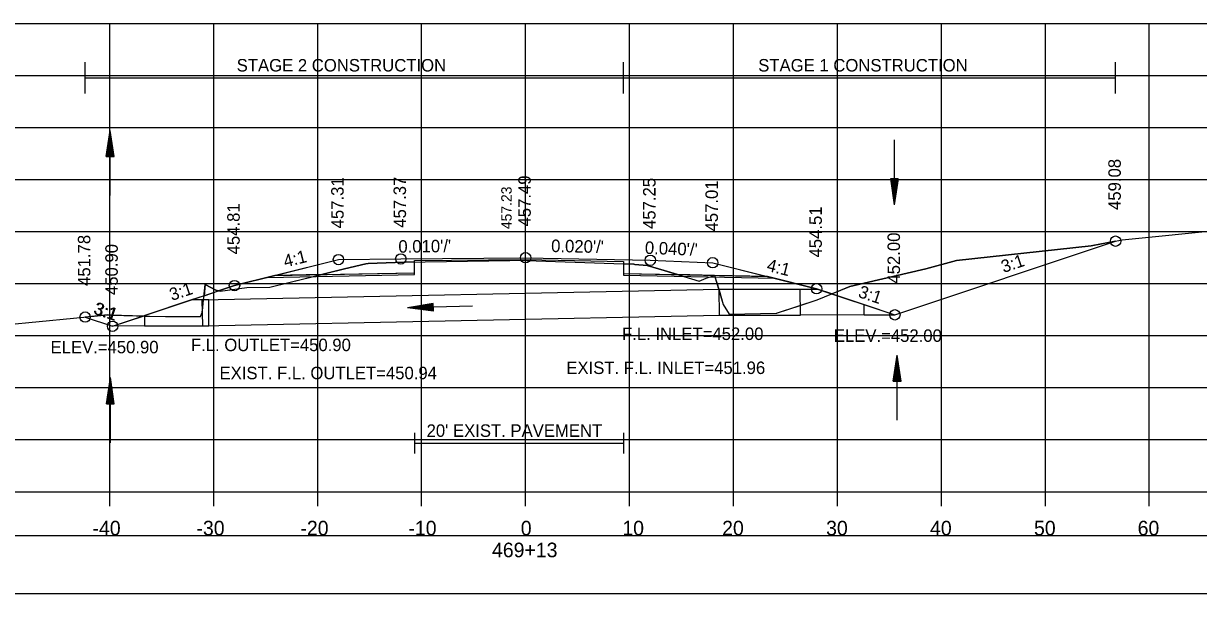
# Model space of a CAD drawing. Extents: x 1376273 to 1384221, y 378927 to 384592.
# Drawn here: x 1384009.6 to 1384122.6, y 381892.7 to 381947.5 of the extents above; entities that cross this region are included whole.
import ezdxf

# ---------------------------------------------------------------- set-up
doc = ezdxf.new("R2010")
doc.units = 0
for name, color, linetype in [('R_Alt Surface', 7, 'Continuous'), ('R_Axis', 7, 'Continuous'), ('R_Axis Annot', 7, 'Continuous'), ('R_Border Notes', 7, 'Continuous'), ('R_Contours', 7, 'Continuous'), ('R_Dimension', 7, 'Continuous'), ('R_Draft', 7, 'Continuous'), ('R_Exist Surface', 7, 'Continuous'), ('R_Fin Surface', 7, 'Continuous'), ('R_Grid', 7, 'Continuous'), ('R_No Plot', 7, 'Continuous'), ('R_Water', 7, 'Continuous'), ('R_Xsect Elev', 7, 'Continuous'), ('R_Xsect Slope', 7, 'Continuous')]:
    doc.layers.add(name, color=color, linetype=linetype)

msp = doc.modelspace()

# ---------------------------------------------------------------- linework, layer by layer
at = {"layer": 'R_Alt Surface'}
for points in [[(1384033.79, 381923.3), (1384047.23, 381923.57), (1384047.24, 381924.74), (1384057.91, 381924.84), (1384067.32, 381924.66), (1384067.33, 381923.49), (1384081.18, 381923.21)], [(1384047.24, 381908.18), (1384047.24, 381906.18)], [(1384067.32, 381908.18), (1384067.32, 381906.18)], [(1384047.24, 381907.18), (1384067.32, 381907.18)]]:
    msp.add_lwpolyline(points, dxfattribs=at)
at = {"layer": 'R_Axis'}
for p, q in [((1383907.91, 381902.52), (1384207.91, 381902.52)), ((1384017.91, 381901.12), (1384017.91, 381902.52)), ((1384027.91, 381901.12), (1384027.91, 381902.52)), ((1384037.91, 381901.12), (1384037.91, 381902.52)), ((1384047.91, 381901.12), (1384047.91, 381902.52)), ((1384057.91, 381901.12), (1384057.91, 381902.52)), ((1384067.91, 381901.12), (1384067.91, 381902.52)), ((1384077.91, 381901.12), (1384077.91, 381902.52)), ((1384087.91, 381901.12), (1384087.91, 381902.52)), ((1384097.91, 381901.12), (1384097.91, 381902.52)), ((1384107.91, 381901.12), (1384107.91, 381902.52)), ((1384117.91, 381901.12), (1384117.91, 381902.52))]:
    msp.add_line(p, q, dxfattribs=at)
at = {"layer": 'R_Axis Annot'}
msp.add_lwpolyline([(1383907.13, 381892.73), (1384208.93, 381892.73), (1384208.93, 381898.26), (1383907.13, 381898.26)], close=True, dxfattribs=at)
at = {"layer": 'R_Contours'}
for p, q in [((1384093.43, 381919.52), (1384114.67, 381926.6)), ((1384047.23, 381923.57), (1384047.24, 381924.6)), ((1384067.32, 381924.41), (1384067.33, 381923.49)), ((1384038.31, 381923.39), (1384033.79, 381923.3)), ((1384038.31, 381923.39), (1384047.23, 381923.57)), ((1384067.33, 381923.49), (1384072.52, 381923.39)), ((1384025.78, 381920.96), (1384021.29, 381919.44)), ((1384026.98, 381921.36), (1384025.78, 381920.96)), ((1384026.8, 381920.96), (1384026.82, 381920.96)), ((1384026.82, 381920.96), (1384026.8, 381920.96)), ((1384026.82, 381920.96), (1384026.93, 381920.96)), ((1384026.93, 381920.96), (1384026.82, 381920.96)), ((1384026.93, 381920.96), (1384026.98, 381921.36)), ((1384026.98, 381921.36), (1384028.38, 381921.82)), ((1384076.49, 381921.98), (1384076.52, 381921.98)), ((1384076.52, 381921.98), (1384076.52, 381921.9)), ((1384087.39, 381921.54), (1384090.49, 381920.52)), ((1384090.49, 381920.52), (1384090.49, 381920.5)), ((1384090.49, 381920.5), (1384093.43, 381919.52)), ((1384015.54, 381919.3), (1384018.18, 381918.42)), ((1384018.18, 381918.42), (1384021.11, 381919.4)), ((1384021.29, 381919.44), (1384021.29, 381919.4))]:
    msp.add_line(p, q, dxfattribs=at)
for points in [[(1384114.67, 381926.6), (1384112.31, 381926.15), (1384099.38, 381924.74), (1384096.41, 381923.95), (1384089.1, 381922.23), (1384087.39, 381921.54)], [(1384047.24, 381924.6), (1384046.24, 381924.58), (1384042.76, 381924.44), (1384042.55, 381924.42), (1384040.48, 381923.93), (1384038.31, 381923.39)], [(1384072.52, 381923.39), (1384071.24, 381923.77), (1384069.6, 381924.26), (1384068.43, 381924.37), (1384068.32, 381924.38), (1384067.34, 381924.41), (1384067.32, 381924.41)], [(1384028.38, 381921.82), (1384028.52, 381921.78), (1384031.11, 381922.14), (1384033.3, 381922.17), (1384035.15, 381922.62), (1384038.31, 381923.39)], [(1384033.79, 381923.3), (1384029.91, 381922.33), (1384028.38, 381921.82)], [(1384072.52, 381923.39), (1384074.62, 381922.75), (1384075.29, 381923.03), (1384076.09, 381923.31), (1384076.49, 381921.98)], [(1384081.18, 381923.21), (1384076.09, 381923.31), (1384072.52, 381923.39)], [(1384087.38, 381921.54), (1384085.99, 381922), (1384085.91, 381922.03), (1384081.18, 381923.21)], [(1384028.38, 381921.82), (1384028.12, 381921.9), (1384027.1, 381922.42), (1384026.98, 381921.36)], [(1384021.29, 381919.4), (1384021.72, 381919.38), (1384023.26, 381919.37), (1384023.44, 381919.37), (1384023.82, 381919.36), (1384026.63, 381919.37), (1384026.8, 381919.74), (1384026.82, 381919.91), (1384026.93, 381920.96)], [(1384026.8, 381920.96), (1384026.8, 381920.96)], [(1384076.52, 381921.9), (1384076.93, 381920.51), (1384077.49, 381919.59), (1384077.5, 381919.57), (1384082.02, 381919.68), (1384082.07, 381919.68), (1384082.15, 381919.71), (1384084.34, 381920.43), (1384085.95, 381920.96), (1384087.38, 381921.54)], [(1384021.11, 381919.4), (1384018.01, 381919.48), (1384017.72, 381919.51), (1384015.54, 381919.3)], [(1384018.18, 381918.42), (1384018.18, 381918.42), (1384018.18, 381918.42)]]:
    msp.add_lwpolyline(points, dxfattribs=at)
at = {"layer": 'R_Dimension'}
for p, q in [((1384015.54, 381940.81), (1384015.54, 381943.81)), ((1384067.32, 381940.81), (1384067.32, 381943.81)), ((1384114.67, 381940.81), (1384114.67, 381943.81)), ((1384015.54, 381942.31), (1384114.67, 381942.31))]:
    msp.add_line(p, q, dxfattribs=at)
at = {"layer": 'R_Draft'}
for points in [[(1384026.85, 381918.46), (1384026.8, 381920.96), (1384076.52, 381921.98)], [(1384026.85, 381918.46), (1384076.57, 381919.48), (1384076.52, 381921.98)]]:
    msp.add_lwpolyline(points, dxfattribs=at)
at = {"layer": 'R_Exist Surface'}
msp.add_lwpolyline([(1384001.19, 381917.91), (1384017.72, 381919.51), (1384018.01, 381919.48), (1384021.72, 381919.38), (1384023.26, 381919.37), (1384023.44, 381919.37), (1384023.82, 381919.36), (1384026.63, 381919.37), (1384026.8, 381919.74), (1384027.1, 381922.42), (1384028.12, 381921.9), (1384028.52, 381921.78), (1384031.11, 381922.14), (1384033.3, 381922.17), (1384035.15, 381922.62), (1384040.48, 381923.93), (1384042.55, 381924.42), (1384042.76, 381924.44), (1384046.24, 381924.58), (1384056.38, 381924.74), (1384057.07, 381924.76), (1384067.34, 381924.41), (1384068.32, 381924.38), (1384068.43, 381924.37), (1384069.6, 381924.26), (1384071.24, 381923.77), (1384074.62, 381922.75), (1384075.29, 381923.03), (1384076.09, 381923.31), (1384076.93, 381920.51), (1384077.49, 381919.59), (1384077.5, 381919.57), (1384082.02, 381919.68), (1384082.07, 381919.68), (1384082.15, 381919.71), (1384085.95, 381920.96), (1384089.1, 381922.23), (1384096.41, 381923.95), (1384099.38, 381924.74), (1384112.31, 381926.15), (1384115.29, 381926.72), (1384135.11, 381928.7)], dxfattribs=at)
at = {"layer": 'R_Fin Surface'}
msp.add_lwpolyline([(1384015.54, 381919.3), (1384018.18, 381918.42), (1384029.91, 381922.33), (1384033.79, 381923.3), (1384039.91, 381924.83), (1384045.91, 381924.89), (1384057.91, 381925.01), (1384069.91, 381924.77), (1384075.91, 381924.53), (1384081.18, 381923.21), (1384085.91, 381922.03), (1384093.43, 381919.52), (1384114.67, 381926.6)], dxfattribs=at)
at = {"layer": 'R_Grid'}
for p, q in [((1383907.91, 381947.52), (1384207.91, 381947.52)), ((1384017.91, 381902.52), (1384017.91, 381947.52)), ((1384027.91, 381902.52), (1384027.91, 381947.52)), ((1384037.91, 381902.52), (1384037.91, 381947.52)), ((1384047.91, 381902.52), (1384047.91, 381947.52)), ((1384057.91, 381902.52), (1384057.91, 381947.52)), ((1384067.91, 381902.52), (1384067.91, 381947.52)), ((1384077.91, 381902.52), (1384077.91, 381947.52)), ((1384087.91, 381902.52), (1384087.91, 381947.52)), ((1384097.91, 381902.52), (1384097.91, 381947.52)), ((1384107.91, 381902.52), (1384107.91, 381947.52)), ((1384117.91, 381902.52), (1384117.91, 381947.52)), ((1383907.91, 381942.52), (1384207.91, 381942.52)), ((1383907.91, 381937.52), (1384207.91, 381937.52)), ((1383907.91, 381932.52), (1384207.91, 381932.52)), ((1383907.91, 381927.52), (1384207.91, 381927.52)), ((1383907.91, 381922.52), (1384207.91, 381922.52)), ((1383907.91, 381917.52), (1384207.91, 381917.52)), ((1383907.91, 381912.52), (1384207.91, 381912.52)), ((1383907.91, 381907.52), (1384207.91, 381907.52)), ((1383907.91, 381902.52), (1384207.91, 381902.52))]:
    msp.add_line(p, q, dxfattribs=at)
at = {"layer": 'R_No Plot'}
for points in [[(1384015.54, 381919.3), (1384018.18, 381918.42), (1384029.91, 381922.33), (1384033.86, 381923.32), (1384039.91, 381924.83), (1384045.91, 381924.89), (1384057.91, 381925.01), (1384069.91, 381924.77), (1384075.91, 381924.53), (1384081.15, 381923.22), (1384085.91, 381922.03), (1384093.43, 381919.52), (1384114.67, 381926.6)], [(1384033.06, 381923.12), (1384047.23, 381923.4), (1384047.24, 381924.74), (1384057.91, 381924.84), (1384067.32, 381924.66), (1384067.33, 381923.32), (1384081.91, 381923.03)]]:
    msp.add_lwpolyline(points, dxfattribs=at)
for centre in [(1384114.67, 381926.6), (1384045.91, 381924.89), (1384057.91, 381925.01), (1384039.91, 381924.83), (1384069.91, 381924.77), (1384075.91, 381924.53), (1384029.91, 381922.33), (1384085.91, 381922.03), (1384015.54, 381919.3), (1384093.43, 381919.52), (1384093.43, 381919.52), (1384018.18, 381918.42), (1384018.18, 381918.42)]:
    msp.add_circle(centre, 0.5, dxfattribs=at)
at = {"layer": 'R_Water'}
for p, q in [((1384017.57, 381934.75), (1384017.95, 381937.25)), ((1384017.63, 381934.75), (1384017.95, 381936.84)), ((1384017.95, 381931), (1384017.95, 381937.25)), ((1384018.32, 381934.75), (1384017.95, 381937.25)), ((1384018.26, 381934.75), (1384017.95, 381936.84)), ((1384017.7, 381934.75), (1384017.95, 381936.41)), ((1384017.76, 381934.75), (1384017.95, 381935.99)), ((1384017.83, 381934.75), (1384017.95, 381935.57)), ((1384018.2, 381934.75), (1384017.95, 381936.41)), ((1384018.13, 381934.75), (1384017.95, 381935.99)), ((1384018.07, 381934.75), (1384017.95, 381935.57)), ((1384093.38, 381936.34), (1384093.38, 381930.09)), ((1384017.57, 381934.75), (1384018.32, 381934.75)), ((1384017.89, 381934.75), (1384017.95, 381935.15)), ((1384018.01, 381934.75), (1384017.95, 381935.15)), ((1384093, 381932.59), (1384093.38, 381930.09)), ((1384093.75, 381932.59), (1384093, 381932.59)), ((1384093.06, 381932.59), (1384093.38, 381930.5)), ((1384093.13, 381932.59), (1384093.38, 381930.93)), ((1384093.19, 381932.59), (1384093.38, 381931.35)), ((1384093.25, 381932.59), (1384093.38, 381931.77)), ((1384093.32, 381932.59), (1384093.38, 381932.19)), ((1384093.75, 381932.59), (1384093.38, 381930.09)), ((1384093.5, 381932.59), (1384093.38, 381931.77)), ((1384093.62, 381932.59), (1384093.38, 381930.93)), ((1384093.69, 381932.59), (1384093.38, 381930.5)), ((1384093.56, 381932.59), (1384093.38, 381931.35)), ((1384093.43, 381932.59), (1384093.38, 381932.19)), ((1384076.52, 381921.98), (1384084.34, 381922)), ((1384084.35, 381919.5), (1384084.34, 381922)), ((1384084.34, 381922), (1384085.99, 381922)), ((1384085.99, 381922), (1384090.49, 381920.52)), ((1384025.78, 381920.96), (1384021.29, 381919.44)), ((1384027.43, 381920.96), (1384025.78, 381920.96)), ((1384027.44, 381918.46), (1384027.43, 381920.96)), ((1384049.03, 381920.62), (1384046.54, 381920.19)), ((1384052.79, 381920.34), (1384046.54, 381920.19)), ((1384049.05, 381919.87), (1384046.54, 381920.19)), ((1384049.03, 381920.56), (1384046.96, 381920.2)), ((1384049.05, 381919.94), (1384046.96, 381920.2)), ((1384049.03, 381920.5), (1384047.39, 381920.21)), ((1384049.05, 381920), (1384047.39, 381920.21)), ((1384049.04, 381920.43), (1384047.8, 381920.22)), ((1384049.04, 381920.06), (1384047.8, 381920.22)), ((1384049.04, 381920.37), (1384048.23, 381920.23)), ((1384049.04, 381920.13), (1384048.23, 381920.23)), ((1384049.04, 381920.31), (1384048.64, 381920.24)), ((1384049.04, 381920.19), (1384048.64, 381920.24)), ((1384049.05, 381919.87), (1384049.03, 381920.62)), ((1384090.49, 381919.52), (1384090.49, 381920.52)), ((1384021.29, 381918.44), (1384021.29, 381919.44)), ((1384076.57, 381919.48), (1384084.35, 381919.5)), ((1384090.49, 381919.52), (1384084.35, 381919.5)), ((1384090.49, 381919.52), (1384093.43, 381919.52)), ((1384026.85, 381918.46), (1384018.08, 381918.42)), ((1384021.29, 381918.44), (1384027.44, 381918.46)), ((1384093.28, 381913.14), (1384093.66, 381915.64)), ((1384093.34, 381913.14), (1384093.66, 381915.22)), ((1384093.66, 381909.39), (1384093.66, 381915.64)), ((1384094.03, 381913.14), (1384093.66, 381915.64)), ((1384093.97, 381913.14), (1384093.66, 381915.22)), ((1384093.41, 381913.14), (1384093.66, 381914.79)), ((1384093.47, 381913.14), (1384093.66, 381914.37)), ((1384093.91, 381913.14), (1384093.66, 381914.79)), ((1384093.84, 381913.14), (1384093.66, 381914.37)), ((1384017.59, 381910.98), (1384017.97, 381913.48)), ((1384017.66, 381910.98), (1384017.97, 381913.06)), ((1384017.97, 381907.23), (1384017.97, 381913.48)), ((1384018.34, 381910.98), (1384017.97, 381913.48)), ((1384018.28, 381910.98), (1384017.97, 381913.06)), ((1384093.28, 381913.14), (1384094.03, 381913.14)), ((1384093.54, 381913.14), (1384093.66, 381913.95)), ((1384093.6, 381913.14), (1384093.66, 381913.53)), ((1384093.78, 381913.14), (1384093.66, 381913.95)), ((1384093.72, 381913.14), (1384093.66, 381913.53)), ((1384017.72, 381910.98), (1384017.97, 381912.63)), ((1384017.78, 381910.98), (1384017.97, 381912.22)), ((1384018.22, 381910.98), (1384017.97, 381912.63)), ((1384018.16, 381910.98), (1384017.97, 381912.22)), ((1384017.59, 381910.98), (1384018.34, 381910.98)), ((1384017.85, 381910.98), (1384017.97, 381911.79)), ((1384017.91, 381910.98), (1384017.97, 381911.37)), ((1384018.09, 381910.98), (1384017.97, 381911.79)), ((1384018.03, 381910.98), (1384017.97, 381911.37))]:
    msp.add_line(p, q, dxfattribs=at)

# ---------------------------------------------------------------- texts
at = {"layer": 'R_Alt Surface'}
msp.add_text("20' EXIST. PAVEMENT", height=1.2, dxfattribs=at).set_placement((1384048.39, 381907.79))
at = {"layer": 'R_Axis Annot'}
for s, p in [('-40', (1384016.25, 381898.32)), ('-30', (1384026.25, 381898.32)), ('-20', (1384036.25, 381898.32)), ('-10', (1384046.64, 381898.32)), ('0', (1384057.45, 381898.32)), ('10', (1384067.22, 381898.32)), ('20', (1384076.82, 381898.32)), ('30', (1384086.82, 381898.32)), ('40', (1384096.82, 381898.32)), ('50', (1384106.82, 381898.32)), ('60', (1384116.79, 381898.32)), ('469+13', (1384054.68, 381896.22))]:
    msp.add_text(s, height=1.4, dxfattribs=at).set_placement(p)
at = {"layer": 'R_Border Notes'}
for s, p in [('F.L. INLET=452.00', (1384067.19, 381917.1)), ('ELEV.=452.00', (1384087.56, 381916.92)), ('ELEV.=450.90', (1384012.21, 381915.82)), ('F.L. OUTLET=450.90', (1384025.72, 381916.03)), ('EXIST. F.L. OUTLET=450.94', (1384028.47, 381913.33)), ('EXIST. F.L. INLET=451.96', (1384061.83, 381913.83))]:
    msp.add_text(s, height=1.2, dxfattribs=at).set_placement(p)
at = {"layer": 'R_Dimension'}
for s, p in [('STAGE 2 CONSTRUCTION', (1384030.12, 381942.91)), ('STAGE 1 CONSTRUCTION', (1384080.29, 381942.91))]:
    msp.add_text(s, height=1.2, dxfattribs=at).set_placement(p)
at = {"layer": 'R_No Plot'}
for s, rotation, p in [('459.08', 90, (1384115.17, 381929.6)), ('457.31', 90, (1384040.41, 381927.83)), ('457.37', 90, (1384046.41, 381927.89)), ('457.49', 90, (1384058.41, 381928.01)), ('457.25', 90, (1384070.41, 381927.77)), ('457.01', 90, (1384076.41, 381927.53)), ('454.81', 90, (1384030.41, 381925.33)), ('454.51', 90, (1384086.41, 381925.03)), ('451.78', 90, (1384016.04, 381922.3)), ("0.010'/'", 0.5666, (1384045.68, 381925.49)), ("0.020'/'", 358.8542, (1384060.36, 381925.56)), ("0.040'/'", 357.7094, (1384069.37, 381925.39)), ('452.00', 90, (1384093.93, 381922.52)), ('452.00', 90, (1384093.93, 381922.52)), ('450.90', 90, (1384018.68, 381921.42)), ('4:1', 14.0362, (1384034.79, 381924.07)), ('4:1', 345.9638, (1384081.03, 381923.77)), ('3:1', 18.4349, (1384103.89, 381923.54)), ('3:1', 18.4349, (1384023.88, 381920.85)), ('3:1', 341.5651, (1384089.83, 381921.25)), ('3:1', 341.5651, (1384016.26, 381919.66))]:
    msp.add_text(s, height=1.2, rotation=rotation, dxfattribs=at).set_placement(p)
at = {"layer": 'R_Xsect Elev'}
for s, height, p in [('459.08', 1.2, (1384115.17, 381929.6)), ('457.31', 1.2, (1384040.41, 381927.83)), ('457.37', 1.2, (1384046.41, 381927.89)), ('457.49', 1.2, (1384058.41, 381928.01)), ('457.25', 1.2, (1384070.41, 381927.77)), ('457.01', 1.2, (1384076.41, 381927.53)), ('457.23', 1, (1384056.57, 381927.76)), ('454.81', 1.2, (1384030.41, 381925.33)), ('454.51', 1.2, (1384086.41, 381925.03)), ('451.78', 1.2, (1384016.04, 381922.3)), ('452.00', 1.2, (1384093.93, 381922.52)), ('450.90', 1.2, (1384018.68, 381921.42))]:
    msp.add_text(s, height=height, rotation=90, dxfattribs=at).set_placement(p)
at = {"layer": 'R_Xsect Slope'}
for s, rotation, p in [("0.010'/'", 0.5666, (1384045.68, 381925.49)), ("0.020'/'", 358.8542, (1384060.36, 381925.56)), ("0.040'/'", 357.7094, (1384069.37, 381925.39)), ('4:1', 14.0362, (1384034.79, 381924.07)), ('4:1', 345.9638, (1384081.03, 381923.77)), ('3:1', 18.4349, (1384103.89, 381923.54)), ('3:1', 18.4349, (1384023.88, 381920.85)), ('3:1', 341.5651, (1384089.83, 381921.25)), ('3:1', 341.5651, (1384016.32, 381919.62))]:
    msp.add_text(s, height=1.2, rotation=rotation, dxfattribs=at).set_placement(p)

doc.saveas('drawing.dxf')
